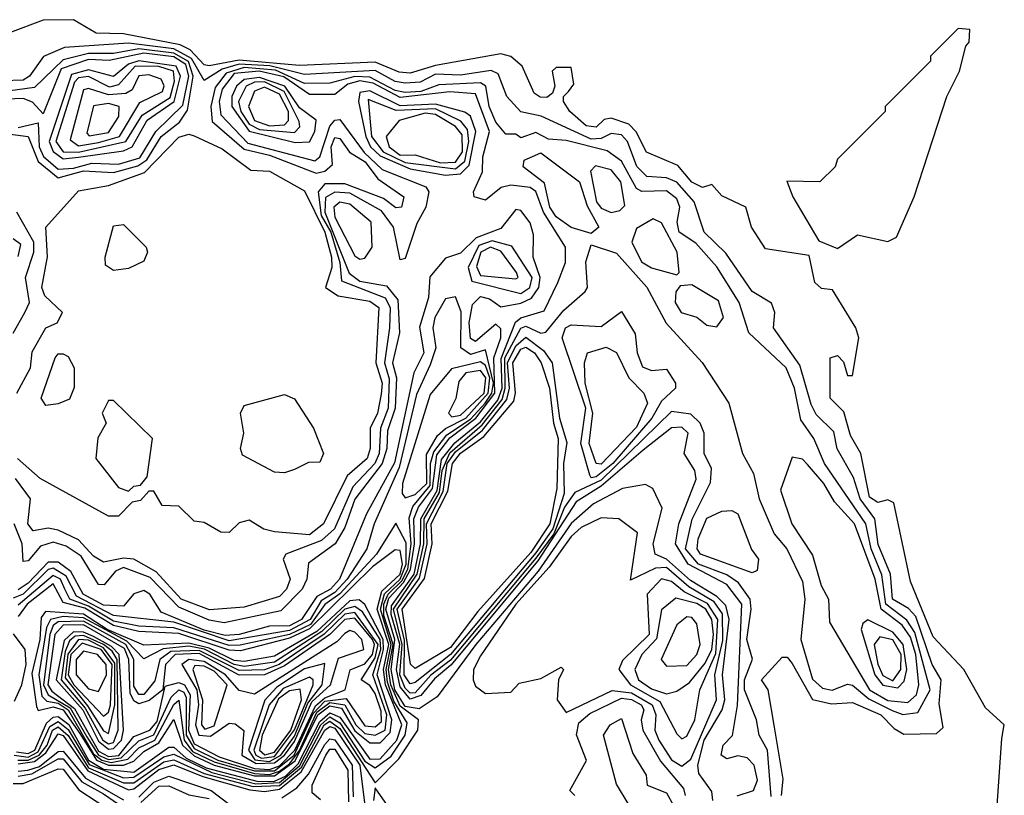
# Model space of a CAD drawing. Extents: x 2889633 to 3052318, y 540750 to 918690.
# Tile 532 of 656: x 2970788 to 2972747, y 841595 to 843138. Entities that reach past the tile are written whole.
import ezdxf

# ---------------------------------------------------------------- set-up
doc = ezdxf.new("R2010")
doc.units = 0

msp = doc.modelspace()

# ---------------------------------------------------------------- linework, layer by layer
at = {"layer": '0CON02XD'}
for points in [[(2972732.5, 841575), (2972742, 841708), (2972746.7, 841735), (2972709.2, 841769.2), (2972666.2, 841845), (2972605, 841910), (2972560.3, 842020.3), (2972527, 842177), (2972515, 842182.5), (2972495, 842177.1), (2972478.3, 842188.3), (2972461.4, 842275), (2972440.6, 842310.6), (2972427.7, 842357.7), (2972400, 842385), (2972400, 842465), (2972415, 842470), (2972427, 842457), (2972435, 842430), (2972445, 842430), (2972457.1, 842505), (2972451.2, 842525), (2972405, 842600), (2972383, 842603), (2972370, 842615), (2972358.3, 842668.3), (2972271.7, 842681.7), (2972244, 842725), (2972232.5, 842765), (2972185, 842787.5), (2972165, 842810), (2972146.2, 842803.8), (2972125, 842814.2), (2972097.5, 842847.5), (2972035, 842873.8), (2972014.5, 842914.5), (2971999.7, 842929.7), (2971965, 842942), (2971950.8, 842939.2), (2971935, 842924), (2971915, 842926.2), (2971882.5, 842955), (2971870, 842975), (2971870, 842985), (2971880, 842995), (2971890.7, 843009.3), (2971885, 843042.5), (2971855, 843042.5), (2971847.5, 843035), (2971852.5, 843005), (2971848.3, 842991.7), (2971837, 842983), (2971823.6, 842983.6), (2971811.7, 842991.7), (2971788, 843045), (2971765, 843064.3), (2971745, 843069.5), (2971615, 843046.2), (2971565, 843030.9), (2971543.2, 843033.2), (2971495, 843053.1), (2971345, 843046.4), (2971225, 843056.8), (2971165, 843045.5), (2971155, 843047.8), (2971127.6, 843077.6), (2971107.4, 843087.4), (2970995, 843109.6), (2970940.4, 843110.4), (2970895, 843137.5), (2970835, 843136.4), (2970768.3, 843111.7)], [(2972415, 842682.5), (2972455, 842710), (2972515, 842696.7), (2972532.5, 842705), (2972567.5, 842785), (2972632.5, 842985), (2972657.5, 843035), (2972670, 843085), (2972677, 843093), (2972678.3, 843118.3), (2972655, 843120), (2972600, 843065), (2972600, 843055), (2972510, 842965), (2972510, 842955), (2972415, 842860), (2972410, 842845), (2972380, 842815), (2972313.8, 842816.2), (2972326, 842785), (2972378, 842698), (2972415, 842682.5)], [(2972303.3, 841595), (2972307, 841627), (2972289.5, 841730.5), (2972276.7, 841805), (2972263.8, 841825), (2972305, 841870), (2972315, 841870), (2972325, 841857.5), (2972365, 841785.8), (2972402.7, 841777.3), (2972445, 841780), (2972501.2, 841755), (2972527.7, 841727.7), (2972547, 841717), (2972611.7, 841718.3), (2972625, 841730), (2972617.3, 841777.3), (2972621.1, 841825), (2972603.1, 841855), (2972570.4, 841950.4), (2972556.4, 841966.4), (2972524.5, 841985), (2972520.5, 842035), (2972495.8, 842094.2), (2972489.4, 842145), (2972460, 842185), (2972446.8, 842226.8), (2972414.2, 842284.2), (2972407.7, 842317.7), (2972372.5, 842352.5), (2972362.2, 842372.2), (2972340.3, 842450.3), (2972287.5, 842525), (2972290, 842555), (2972283.6, 842573.6), (2972245, 842596.7), (2972193, 842673), (2972150, 842715), (2972130, 842775), (2972095, 842814.3), (2972075, 842823.1), (2972035.8, 842825.8), (2972015.6, 842845.6), (2971997.1, 842895), (2971985, 842908.6), (2971965, 842911.4), (2971945, 842901.1), (2971925, 842899.6), (2971825.5, 842945.5), (2971785, 842954.2), (2971757.5, 842985), (2971740, 843030), (2971726.2, 843036.2), (2971665, 843027.5), (2971615, 843028.9), (2971585, 843013.1), (2971555, 843011.1), (2971535, 843014.4), (2971495, 843036.4), (2971355, 843028.2), (2971285.9, 843045.9), (2971225, 843048.9), (2971191.2, 843038.8), (2971155, 843016.7), (2971130.3, 843060.3), (2971095, 843079.8), (2971005, 843090.8), (2970877.7, 843082.3), (2970835.8, 843064.2), (2970807.5, 843025), (2970795, 843017.1), (2970755, 843016.2)], [(2970755, 842911.8), (2970805.4, 842905.4), (2970825.3, 842855.3), (2970865, 842823.1), (2970915, 842836.8), (2970975, 842833.6), (2971023.3, 842846.7), (2971041.2, 842858.8), (2971070, 842905), (2971106.2, 842933.8), (2971122.2, 842957.8), (2971133.5, 843025), (2971124.3, 843054.3), (2971095, 843071), (2971025, 843079.8), (2970975, 843070.4), (2970925, 843070.3), (2970875, 843057.9), (2970817.5, 843002.5), (2970735, 842991.1)], [(2970865, 842840.4), (2970895, 842842.5), (2970932, 842852), (2970985, 842850.4), (2971027.2, 842862.8), (2971059.1, 842915), (2971112.5, 842967.5), (2971124.8, 843025), (2971118.5, 843048.5), (2971095, 843063.4), (2971035, 843071.1), (2970966.2, 843056.2), (2970925, 843058.6), (2970870.5, 843039.5), (2970835, 842950), (2970813.6, 842973.6), (2970795, 842980.9), (2970745, 842978.9)], [(2970875, 842860.6), (2970905, 842864.3), (2970995, 842876.8), (2971012.2, 842885), (2971042.1, 842937.9), (2971095.3, 842975), (2971108.3, 843025), (2971099.6, 843045), (2971025, 843056), (2971005, 843048.9), (2970975, 843024.4), (2970925, 843037.5), (2970891.4, 843028.6), (2970847.1, 842895), (2970855, 842875.5), (2970875, 842860.6)], [(2972215, 841594), (2972247.5, 841605), (2972255.6, 841625), (2972249.2, 841655), (2972235, 841670), (2972216.4, 841673.6), (2972195, 841667.5), (2972183.8, 841675), (2972187.5, 841695), (2972205.8, 841714.2), (2972216.2, 841773.8), (2972224.6, 841975), (2972195, 842014.4), (2972117.9, 842055), (2972092.7, 842095), (2972099.5, 842135), (2972134.1, 842224.1), (2972131.2, 842241.2), (2972110, 842275), (2972118, 842315), (2972105, 842327.5), (2972085, 842325.8), (2972028.5, 842281.5), (2971945, 842209.7), (2971895, 842178.5), (2971818.7, 842061.3), (2971645.9, 841854.1), (2971613.1, 841826.9), (2971586.2, 841793.8), (2971565, 841786.4), (2971545, 841810.8), (2971537.8, 841845), (2971544.1, 841895.9), (2971527, 841955), (2971527.8, 841972.2), (2971573, 842035), (2971585.8, 842095), (2971586.1, 842145), (2971618.8, 842201.2), (2971627.3, 842262.7), (2971653.7, 842296.3), (2971705, 842337.8), (2971739.2, 842380.8), (2971747.7, 842405), (2971746, 842464), (2971774.3, 842535.7), (2971785, 842544.5), (2971831.7, 842558.3), (2971858.6, 842615), (2971873.8, 842655), (2971874, 842685), (2971830.4, 842755), (2971815, 842795.8), (2971803.6, 842803.6), (2971765, 842808.5), (2971746.2, 842803.8), (2971715, 842778.8), (2971692.5, 842785), (2971691.2, 842795), (2971708.9, 842835), (2971709.6, 842865), (2971722.7, 842915), (2971695, 842990), (2971643.8, 842993.8), (2971545, 842983), (2971491.2, 843011.2), (2971465, 843015.7), (2971441, 843009), (2971415, 842988.6), (2971365, 842988.9), (2971313.7, 843023.7), (2971264.9, 843035.2), (2971215, 843030.2), (2971190.9, 842999.1), (2971185.3, 842975), (2971188.3, 842948.3), (2971242.1, 842892.1), (2971375, 842856.7), (2971385.4, 842864.6), (2971405, 842925.7), (2971415, 842937.5), (2971425, 842939.2), (2971473.6, 842873.6), (2971509.4, 842839.4), (2971596, 842805), (2971602, 842795), (2971596, 842765), (2971578.1, 842731.9), (2971555, 842662.5), (2971545, 842660), (2971531.9, 842725), (2971507.8, 842757.7), (2971445, 842792.5), (2971415, 842794.7), (2971396.3, 842783.6), (2971395.2, 842755), (2971443.4, 842633.4), (2971465, 842617.5), (2971518.1, 842608.1), (2971540.3, 842580.3), (2971543.5, 842515), (2971529.6, 842455), (2971537.5, 842425), (2971535.3, 842365), (2971519.9, 842320.1), (2971518.8, 842285), (2971509.3, 842255), (2971455, 842184.3), (2971435, 842128), (2971415.6, 842095), (2971363, 842057), (2971359.2, 842025), (2971350, 842005), (2971307.8, 841962.2), (2971195, 841938.2), (2971165, 841943.2), (2971105, 841969.6), (2971048.1, 842028.1), (2970995, 842048.2), (2970978.9, 842041.1), (2970956.6, 842013.4), (2970945, 842014.2), (2970910.5, 842070.5), (2970880.6, 842090.6), (2970855, 842098.5), (2970829.7, 842090.3), (2970805, 842061.2), (2970795, 842060), (2970792.9, 842095), (2970777.1, 842135)], [(2972282.8, 841592.8), (2972275.6, 841685), (2972258.8, 841715), (2972253.8, 841745), (2972230, 841805), (2972230, 841825), (2972245.9, 841865.9), (2972234.5, 841905), (2972243.5, 841965), (2972241.1, 841985), (2972217.9, 842017.9), (2972195, 842033.6), (2972138.6, 842055), (2972112.7, 842085), (2972125.5, 842144.5), (2972162.5, 842217.5), (2972164.3, 842245), (2972150, 842275), (2972150, 842315), (2972142, 842335), (2972123.2, 842353.2), (2972085, 842358.6), (2971945, 842221.6), (2971892.5, 842197.5), (2971871.9, 842168.1), (2971850.7, 842115), (2971815, 842066.7), (2971645, 841864.2), (2971605.9, 841834.1), (2971575, 841799.2), (2971565, 841798.5), (2971555, 841807.9), (2971544.2, 841835), (2971549.2, 841895), (2971532.1, 841965), (2971579, 842035), (2971591.8, 842095), (2971592.6, 842145), (2971623, 842197), (2971628.9, 842241.1), (2971643.8, 842276.2), (2971708.2, 842331.8), (2971747.7, 842382.3), (2971754.2, 842405), (2971753.1, 842465), (2971785, 842524.4), (2971795, 842527.8), (2971825, 842514), (2971835, 842516.2), (2971870.3, 842559.7), (2971913, 842597), (2971917.5, 842605), (2971914.1, 842655.9), (2971925, 842690), (2971975, 842673.3), (2972035.8, 842605.8), (2972074.2, 842534.2), (2972145.8, 842455.8), (2972198.8, 842375), (2972226.2, 842275), (2972247.5, 842235), (2972258.8, 842185), (2972288.8, 842115), (2972313.8, 842085), (2972345, 842020), (2972350, 841985), (2972342.2, 841905), (2972365, 841826.2), (2972385, 841808), (2972404.3, 841804.3), (2972435, 841816.2), (2972445, 841814.2), (2972477, 841787), (2972523.9, 841763.9), (2972545, 841755.7), (2972575, 841760), (2972598.9, 841805), (2972568.6, 841918.6), (2972553.1, 841943.1), (2972511.1, 841975), (2972503.4, 842033.4), (2972482.1, 842085), (2972471.5, 842135), (2972389.2, 842255), (2972368, 842305), (2972341.7, 842341.7), (2972329.4, 842405), (2972312.5, 842445), (2972238.8, 842515), (2972219.2, 842575), (2972175, 842646.2), (2972133.2, 842693.2), (2972100, 842715), (2972095.8, 842735), (2972101.4, 842765), (2972095, 842781.2), (2972075, 842797.1), (2972025.8, 842795.8), (2972015, 842802), (2971985, 842856), (2971956.8, 842876.8), (2971875, 842897.1), (2971840, 842900), (2971815, 842913.3), (2971785, 842902.5), (2971775, 842910), (2971755, 842910), (2971735, 842933.8), (2971722.3, 842965), (2971715.6, 843005), (2971705, 843012.2), (2971622.1, 843007.9), (2971586.2, 842995), (2971555, 842992.9), (2971535, 842996.8), (2971485, 843023.3), (2971455, 843024.7), (2971405, 843011.5), (2971355, 843010.4), (2971296.9, 843036.9), (2971235, 843042.2), (2971199, 843031), (2971177.2, 843002.8), (2971168.5, 842965), (2971170.8, 842935), (2971235, 842880), (2971285, 842868.2), (2971377.7, 842832.3), (2971395, 842836), (2971410.7, 842849.3), (2971408, 842885), (2971415, 842903.3), (2971425, 842901.2), (2971444, 842874), (2971475.5, 842855), (2971500.9, 842820.9), (2971552.5, 842785), (2971547.5, 842765), (2971536.4, 842763.6), (2971512, 842782), (2971435, 842811.4), (2971395, 842810.8), (2971381.9, 842795), (2971388.1, 842748.1), (2971406.9, 842715), (2971425.3, 842655), (2971428.3, 842618.3), (2971515, 842584.3), (2971525.4, 842565), (2971523.5, 842525), (2971513.8, 842455), (2971523.4, 842423.4), (2971521.5, 842365), (2971506.2, 842325), (2971503.6, 842275), (2971494.5, 842255), (2971451.2, 842208.8), (2971414.4, 842125), (2971388.3, 842101.7), (2971317.5, 842075), (2971312.5, 842065), (2971326, 842025), (2971319.2, 842005), (2971305, 841990.6), (2971235, 841969.2), (2971165.7, 841964.3), (2971109.2, 841985), (2971059.5, 842039.5), (2971015, 842064.4), (2970995, 842066.7), (2970955, 842058.6), (2970935, 842070.8), (2970905, 842102.9), (2970865, 842122.5), (2970845, 842126.2), (2970815, 842121.2), (2970804.3, 842135), (2970810, 842185), (2970780, 842225)], [(2970905, 842873.8), (2970999.4, 842895), (2971032.1, 842947.9), (2971087.5, 842982.5), (2971096.3, 843015), (2971094.4, 843035), (2971065, 843044.6), (2971018, 843045), (2970985, 843007.8), (2970966.9, 843003.1), (2970925, 843024.5), (2970905, 843022.2), (2970897, 843013), (2970860.4, 842895), (2970875, 842874.6), (2970905, 842873.8)], [(2970905, 842886.7), (2970945, 842893.2), (2970986.9, 842905), (2971027.3, 842972.7), (2971072.5, 842995), (2971075.8, 843005.8), (2971069.5, 843019.5), (2971045, 843028), (2971025, 843026), (2971012.3, 842997.7), (2970999.5, 842990.5), (2970965, 842988.2), (2970925, 843000.8), (2970915, 842998), (2970888.8, 842898.8), (2970905, 842886.7)], [(2971336.4, 842893.6), (2971365, 842894.4), (2971375.4, 842915), (2971377.8, 842937.8), (2971345, 842962.5), (2971315.4, 843005.4), (2971265, 843022.5), (2971235, 843018.4), (2971219.6, 843005), (2971210, 842985), (2971210, 842965), (2971245, 842916), (2971336.4, 842893.6)], [(2971335, 842913.1), (2971345.7, 842924.3), (2971344.4, 842935), (2971314, 842995), (2971275, 843014.2), (2971255, 843013.3), (2971238.9, 843005), (2971223.8, 842975), (2971228.2, 842955), (2971245, 842930), (2971265, 842918.9), (2971335, 842913.1)], [(2971285, 842926.7), (2971315, 842928.1), (2971322.7, 842937.3), (2971322.9, 842955), (2971305, 842989.6), (2971275, 843003.1), (2971255, 842995.6), (2971243.5, 842965), (2971255, 842936.9), (2971285, 842926.7)], [(2971635, 842828.4), (2971665, 842831.2), (2971682, 842848), (2971695.4, 842915), (2971685, 842945.6), (2971673.8, 842953.8), (2971615, 842969.3), (2971545, 842966), (2971485, 842996.1), (2971465, 842992.9), (2971462, 842975), (2971476.8, 842905), (2971485.9, 842885), (2971505, 842867.1), (2971565, 842841.1), (2971635, 842828.4)], [(2970926.7, 842906.7), (2970965, 842913.5), (2970985.7, 842945), (2970986, 842965), (2970965, 842970.6), (2970935, 842966), (2970922, 842912), (2970926.7, 842906.7)], [(2971655, 842841.2), (2971673.9, 842856.1), (2971681.4, 842895), (2971679.2, 842919.2), (2971666, 842936), (2971615, 842960), (2971537.2, 842957.2), (2971481.1, 842978.9), (2971488, 842905), (2971510.9, 842875), (2971555, 842853.8), (2971655, 842841.2)], [(2971625, 842852.9), (2971655, 842854), (2971669.2, 842875), (2971668.5, 842908.5), (2971655.3, 842925.2), (2971615, 842949.1), (2971595, 842951.8), (2971543.2, 842936.8), (2971517.5, 842905), (2971523.1, 842885), (2971545, 842867.9), (2971575, 842868.6), (2971625, 842852.9)], [(2970785, 842923.2), (2970825, 842932.5), (2970827.2, 842885), (2970835.6, 842865.6), (2970865, 842840.4)], [(2970782.5, 842395), (2970810, 842445), (2970813.3, 842476.7), (2970840, 842525), (2970862.5, 842535), (2970873.3, 842555), (2970838.3, 842588.3), (2970832, 842605), (2970843.9, 842666.1), (2970840, 842725), (2970905, 842797.5), (2970965, 842808), (2971036.6, 842833.4), (2971105, 842903.8), (2971125, 842910), (2971135, 842906.7), (2971190.7, 842880.7), (2971248.3, 842838.3), (2971285, 842836.2), (2971355, 842797.5), (2971395.3, 842715), (2971408.2, 842665), (2971408.9, 842645), (2971396.7, 842605), (2971421.7, 842588.3), (2971485, 842577.5), (2971502.5, 842565), (2971496.5, 842455), (2971509.1, 842415), (2971507.4, 842392.6), (2971500, 842355), (2971485.6, 842325), (2971485.6, 842285), (2971479.4, 842265), (2971439.4, 842230.6), (2971392.5, 842135), (2971365, 842113.3)], [(2971925, 842712.5), (2971885, 842724.2), (2971855, 842745.6), (2971842.9, 842765), (2971832.2, 842812.2), (2971790, 842845), (2971791.7, 842858.3), (2971825, 842872.5), (2971902, 842815), (2971917.2, 842767.2), (2971940, 842725), (2971925, 842712.5)], [(2971965, 842754.3), (2971982, 842758), (2971991.7, 842768.3), (2971984.2, 842815), (2971965, 842839.2), (2971933.3, 842846.7), (2971923.6, 842836.4), (2971935.7, 842775), (2971945, 842762.9), (2971965, 842754.3)], [(2971465, 842661.1), (2971475, 842663.1), (2971489.4, 842685), (2971487.5, 842735), (2971445, 842770.6), (2971425, 842774.7), (2971413.1, 842765), (2971415.3, 842745), (2971455, 842668.1), (2971465, 842661.1)], [(2970775.6, 842514.4), (2970798.8, 842555), (2970808, 842575), (2970800, 842625), (2970816.7, 842675), (2970816.7, 842695), (2970782.5, 842755)], [(2972167.1, 841585), (2972165, 841602.5), (2972138.8, 841638.8), (2972137.3, 841655), (2972150, 841705), (2972185.2, 841764.8), (2972191.1, 841785), (2972186.2, 841835), (2972199.7, 841945), (2972192.8, 841972.7), (2972175, 841990.8), (2972122.3, 842022.3), (2972075, 842064.6), (2972052, 842075), (2972048.1, 842095), (2972065.9, 842165.9), (2972047.5, 842205), (2972033, 842213), (2971987.5, 842205), (2971929.4, 842175), (2971885, 842135.5), (2971819.2, 842040.8), (2971695.4, 841895), (2971618.8, 841791.2), (2971582.8, 841767.3), (2971555, 841771.7), (2971534.6, 841805), (2971527.2, 841845), (2971534.5, 841905), (2971516.4, 841965), (2971522.5, 841987.5), (2971551.9, 842018.1), (2971565.5, 842044.5), (2971573.8, 842095), (2971571.9, 842145), (2971581.6, 842168.4), (2971609.1, 842205), (2971617.7, 842272.3), (2971644, 842306), (2971695.6, 842345), (2971733.3, 842395), (2971731.5, 842465), (2971745.3, 842505), (2971745, 842522.5), (2971735, 842532), (2971695, 842497.5), (2971685, 842503.8), (2971682.5, 842535), (2971689.1, 842570.9), (2971705, 842586.9), (2971722.7, 842582.7), (2971745, 842566.2), (2971785, 842573.8), (2971806.3, 842583.7), (2971820.8, 842605), (2971823.8, 842625), (2971809.4, 842665), (2971810.5, 842709.5), (2971803.6, 842733.6), (2971785, 842758), (2971775, 842760), (2971745, 842722.5), (2971696, 842704), (2971665, 842673.3), (2971635, 842663.3), (2971603.8, 842626.2), (2971601.1, 842585), (2971583.6, 842526.4), (2971592.2, 842475), (2971572.2, 842435), (2971533.9, 842256.1), (2971478.1, 842155), (2971424.5, 842025), (2971406.5, 842005), (2971379.6, 841990.4), (2971348.5, 841945), (2971325, 841932), (2971285, 841931.2), (2971225, 841914.7), (2971196.8, 841913.2), (2971155, 841923.7), (2971069.6, 841959.6), (2971047.3, 841995), (2971035, 842002.2), (2971015, 841995.8), (2970995, 841971.4), (2970955, 841973.3), (2970914.5, 841995), (2970890.1, 842040.1), (2970865, 842058.8), (2970845, 842058.5), (2970805, 842016.9), (2970785, 842003.9)], [(2972095, 842630), (2972100, 842635), (2972096.2, 842675), (2972065, 842733.3), (2972048.3, 842741.7), (2972015, 842722.5), (2972005.8, 842695), (2972025, 842656), (2972045, 842644.2), (2972095, 842630)], [(2970975, 842638.6), (2970959.2, 842649.2), (2970958, 842665), (2970975, 842727.5), (2970995, 842730), (2971040, 842685), (2971042.5, 842675), (2971035, 842657.5), (2971005, 842642.5), (2970975, 842638.6)], [(2970785, 842666.7), (2970790.5, 842690.5), (2970775, 842702)], [(2971785, 842593.3), (2971803.1, 842605), (2971807.3, 842625), (2971767.1, 842687.1), (2971728, 842698), (2971701.2, 842688.8), (2971680, 842645), (2971687.6, 842617.6), (2971785, 842593.3)], [(2971775, 842622), (2971780, 842625), (2971776.2, 842635), (2971745, 842677.5), (2971725, 842685.3), (2971705.5, 842675), (2971696.9, 842646.9), (2971705, 842628.9), (2971775, 842622)], [(2972175, 842526.7), (2972188, 842545), (2972178.3, 842578.3), (2972125, 842610), (2972101.7, 842608.3), (2972093.6, 842596.4), (2972092, 842575), (2972103.8, 842555), (2972135, 842546.2), (2972155, 842530), (2972175, 842526.7)], [(2971252.5, 841612.5), (2971305, 841614.5), (2971348.9, 841651.1), (2971394.2, 841735), (2971405, 841742.3), (2971425, 841728.1), (2971495, 841620), (2971542.1, 841667.9), (2971580, 841725), (2971581.2, 841745), (2971545, 841772.5), (2971526.2, 841815), (2971522.1, 841845), (2971531.1, 841895), (2971512.5, 841952.5), (2971512.4, 841975), (2971520.9, 841995), (2971548.5, 842021.5), (2971560.3, 842045), (2971567.2, 842095), (2971563, 842147), (2971570.4, 842169.6), (2971605, 842211.1), (2971605.2, 842255), (2971611.9, 842278.1), (2971637.9, 842312.1), (2971685, 842343.2), (2971714, 842375), (2971727.3, 842395), (2971730.6, 842415), (2971715, 842481.2), (2971685, 842471.8), (2971665.7, 842485), (2971666.7, 842556.7), (2971655, 842586.7), (2971635, 842582.5), (2971614, 842545), (2971610, 842525), (2971615.8, 842485), (2971605, 842451.2), (2971577.6, 842392.4), (2971542.9, 842247.1), (2971493.1, 842135), (2971478.6, 842085), (2971439.6, 842025), (2971415, 841998.2), (2971388.1, 841981.9), (2971365.8, 841945), (2971325, 841923.2), (2971205, 841902.4), (2971095, 841939.2), (2970975, 841952.4), (2970901.1, 841991.1), (2970880.7, 842030.7), (2970855, 842046.7), (2970845, 842043.9), (2970795, 841995.3), (2970775, 841987.3)], [(2971925, 842226.2), (2971922.1, 842232.1), (2971904.4, 842295), (2971914.2, 842365), (2971867.5, 842505), (2971874.2, 842525), (2971885, 842530.8), (2971945, 842527.5), (2971985, 842557.5), (2972012.5, 842512.5), (2972016.7, 842475), (2972027, 842447), (2972045, 842440), (2972075, 842442.5), (2972092.5, 842415), (2972092.5, 842405), (2972065, 842378.8), (2972045.5, 842345), (2971968, 842255), (2971935, 842228.5), (2971925, 842226.2)], [(2971565, 841816.9), (2971553, 841835), (2971553.7, 841903.7), (2971539, 841965), (2971583.2, 842026.8), (2971599, 842095), (2971597.7, 842135), (2971630.6, 842199.4), (2971638.7, 842255), (2971655, 842278.4), (2971708.5, 842321.5), (2971757.5, 842382.5), (2971762.6, 842405), (2971758.4, 842455), (2971775, 842488.8), (2971795, 842506.5), (2971829.8, 842479.8), (2971847.5, 842455), (2971862.2, 842345), (2971876.7, 842296.7), (2971869.7, 842255), (2971871.2, 842195), (2971848.5, 842125), (2971815, 842077.2), (2971645, 841875.3), (2971575, 841819.4), (2971565, 841816.9)], [(2971575, 841847.5), (2971565.7, 841855.7), (2971549.2, 841965), (2971593.5, 842026.5), (2971608.7, 842095), (2971606.8, 842135), (2971640.1, 842199.9), (2971648.9, 842255), (2971665, 842275.3), (2971711.5, 842308.5), (2971770.9, 842379.1), (2971774.6, 842395.4), (2971769.2, 842455), (2971785, 842482.2), (2971795, 842486.5), (2971812.2, 842475), (2971825.5, 842455), (2971841.8, 842405), (2971850, 842335), (2971859.6, 842305), (2971856.4, 842205), (2971842.7, 842135), (2971805, 842078.2), (2971699.2, 841960.9), (2971645, 841889.1), (2971585, 841853.1), (2971575, 841847.5)], [(2971945, 842253.5), (2971934.7, 842254.7), (2971921.2, 842295), (2971928.2, 842355), (2971912.7, 842415), (2971911.4, 842455), (2971917.5, 842475), (2971955, 842486), (2971975.6, 842475.6), (2972000, 842425), (2972030, 842395), (2972036.9, 842375), (2972015, 842326.9), (2971945, 842253.5)], [(2970840.3, 842370.3), (2970830.8, 842385), (2970858.8, 842465), (2970865, 842473.3), (2970875, 842473.3), (2970885, 842467.5), (2970896.7, 842445), (2970896.4, 842406.4), (2970887.1, 842382.9), (2970865, 842373.3), (2970840.3, 842370.3)], [(2971555, 842186.7), (2971575, 842193.6), (2971597.8, 842215), (2971597.1, 842272.9), (2971619.6, 842310.4), (2971635.2, 842324.8), (2971675.9, 842345), (2971720.4, 842395), (2971723.2, 842425), (2971715, 842450), (2971705, 842457.3), (2971647.1, 842442.9), (2971605, 842392.5), (2971549.4, 842215), (2971548.8, 842195), (2971555, 842186.7)], [(2971648, 842348), (2971665, 842350.9), (2971712.2, 842395), (2971715.2, 842425), (2971705, 842440), (2971675.8, 842435), (2971661.8, 842418.2), (2971655.5, 842384.5), (2971641.2, 842355), (2971648, 842348)], [(2971315, 842236.2), (2971295, 842238), (2971231.7, 842271.7), (2971227.5, 842285), (2971233.8, 842315), (2971227.5, 842355), (2971235, 842370), (2971315, 842392), (2971335, 842383.3), (2971372.5, 842325), (2971392.5, 842275), (2971385, 842257.5), (2971363, 842257), (2971335, 842243.3), (2971315, 842236.2)], [(2971005, 842200), (2971015, 842210), (2971028.3, 842211.7), (2971041.7, 842228.3), (2971052.5, 842305), (2970975, 842380), (2970965, 842380), (2970952.5, 842355), (2970960, 842335), (2970943.9, 842306.1), (2970940, 842265), (2970985, 842207.5), (2971005, 842200)], [(2971365, 842113.3), (2971295, 842118.8), (2971274.1, 842124.1), (2971245, 842142.5), (2971225, 842136.7), (2971205, 842117.5), (2971188.3, 842118.3), (2971155, 842137.5), (2971135, 842140), (2971105, 842170), (2971071.7, 842171.7), (2971055, 842200), (2971045, 842200), (2971028.3, 842181.7), (2971011.7, 842178.3), (2970985, 842150), (2970965, 842150), (2970828.8, 842225), (2970783.8, 842265)], [(2972555, 841779.5), (2972572.2, 841795), (2972576.7, 841815), (2972570.8, 841875), (2972559.8, 841909.8), (2972543.4, 841933.4), (2972502, 841965), (2972489.6, 842025), (2972448.6, 842135), (2972408.7, 842178.7), (2972388, 842215), (2972355, 842253.3), (2972345, 842263.3), (2972325, 842267.5), (2972301.7, 842201.7), (2972323.8, 842135), (2972365, 842072.5), (2972382.4, 842012.4), (2972396.9, 841985), (2972399.3, 841939.3), (2972478.5, 841805), (2972515, 841784), (2972555, 841779.5)], [(2972105, 841652.9), (2972123, 841667), (2972174.4, 841785), (2972171.2, 841835), (2972186.9, 841903.1), (2972186.2, 841956.2), (2972169.6, 841979.6), (2972119.4, 842009.4), (2972075, 842047.9), (2972052.9, 842047.1), (2972003.3, 842023.3), (2972017, 842117), (2971980, 842145), (2971945, 842146.7), (2971905, 842128), (2971885, 842110), (2971841.5, 842048.5), (2971775, 841975.5), (2971705, 841872.5), (2971691.2, 841845), (2971690, 841825), (2971695, 841812.5), (2971715, 841797.5), (2971765, 841800), (2971781.7, 841818.3), (2971825, 841827.5), (2971865, 841850), (2971870, 841845), (2971860, 841825), (2971857.5, 841785), (2971875, 841760), (2971966.6, 841803.4), (2972005, 841798.7), (2972046.5, 841775), (2972053.3, 841755), (2972051.4, 841725), (2972059.4, 841705), (2972085, 841665.8), (2972105, 841652.9)], [(2972245, 842037.5), (2972142.5, 842075), (2972135.8, 842085), (2972137.5, 842105), (2972155, 842146), (2972185, 842160), (2972205, 842161.2), (2972216.7, 842155), (2972244, 842084), (2972257.5, 842065), (2972255, 842042.5), (2972245, 842037.5)], [(2971257.8, 841617.8), (2971305, 841620.6), (2971345.4, 841654.6), (2971387.5, 841735), (2971405, 841751), (2971425, 841739.2), (2971475, 841663.3), (2971495, 841650), (2971526.9, 841673.1), (2971554.7, 841715), (2971559.2, 841739.2), (2971532.6, 841782.6), (2971519.9, 841819.9), (2971517.1, 841845), (2971527, 841895), (2971505.9, 841965), (2971514.1, 841995.9), (2971545.1, 842024.9), (2971556.8, 842055), (2971557, 842097), (2971536.4, 842136.4), (2971498.1, 842075), (2971425, 841995.8), (2971395.5, 841974.5), (2971366.4, 841935), (2971325, 841915.2), (2971226.6, 841893.4), (2971205, 841893), (2971095, 841928.4), (2971025, 841931.6), (2970975, 841941.6), (2970925, 841971.5), (2970887.8, 841985), (2970878, 842005), (2970869.6, 842025), (2970855, 842032.5), (2970785, 841973.3)], [(2971262.4, 841622.4), (2971295, 841623.2), (2971316.8, 841633.2), (2971342.3, 841657.7), (2971385, 841741.6), (2971405, 841759), (2971425, 841750.3), (2971485, 841666.8), (2971505, 841668), (2971538.4, 841705), (2971548.1, 841735), (2971515.7, 841815), (2971511.9, 841845), (2971522.6, 841895), (2971499.1, 841965), (2971508.7, 842001.3), (2971545.2, 842035), (2971549.6, 842055), (2971545, 842082), (2971535, 842083.1), (2971490.2, 842049.8), (2971365, 841926), (2971325, 841907.8), (2971227.7, 841882.3), (2971205, 841883.9), (2971105, 841916.6), (2971025, 841920.8), (2970975, 841933), (2970917.6, 841967.6), (2970875, 841978.8), (2970855, 842015.5), (2970803.1, 841975), (2970785, 841950.6)], [(2972105, 841707.5), (2972115, 841712.5), (2972131.2, 841745), (2972141.2, 841805), (2972172.8, 841877.2), (2972177.1, 841945), (2972156.3, 841976.3), (2972110, 842000), (2972085, 842020.6), (2972065, 842025.7), (2972036.2, 841995), (2972040, 841915), (2971987, 841863), (2971980, 841845), (2972002.9, 841815), (2972061.5, 841781.5), (2972095, 841717.5), (2972105, 841707.5)], [(2971295, 841633.8), (2971336.3, 841663.7), (2971381.4, 841755), (2971405, 841773.2), (2971428.6, 841768.6), (2971455, 841723.6), (2971485, 841699.6), (2971505, 841699.6), (2971525, 841720), (2971528.7, 841745), (2971499.6, 841835), (2971512.2, 841885), (2971511.1, 841905), (2971475, 841974.3), (2971463.8, 841983.8), (2971445, 841981.8), (2971379.2, 841920.8), (2971295, 841871.6), (2971235, 841861.2), (2971215, 841863.5), (2971165, 841887.8), (2971125, 841897.8), (2971035, 841893.8), (2970962.4, 841925), (2970915, 841955.2), (2970839.4, 841960.6), (2970831.1, 841948.9), (2970828.1, 841905), (2970812.5, 841837.5), (2970821.5, 841771.5), (2970825, 841764), (2970855, 841771), (2970875, 841764.8), (2970907.9, 841717.9), (2970941.1, 841665), (2970965, 841655.1), (2970994.8, 841655.2), (2971015, 841662.8), (2971035, 841682.5), (2971065, 841699.3), (2971095, 841745.8), (2971112.2, 841695), (2971135, 841673.5), (2971175.1, 841655.1), (2971255, 841633.9), (2971295, 841633.8)], [(2971285, 841636.8), (2971305, 841643), (2971325, 841657.7), (2971345, 841684), (2971379.4, 841760.6), (2971405, 841779.8), (2971435.2, 841775.2), (2971457.1, 841735), (2971475, 841718.2), (2971495, 841714.6), (2971515.3, 841725), (2971518.4, 841755), (2971490.6, 841835), (2971506.8, 841885), (2971505.4, 841905), (2971469.8, 841959.8), (2971455, 841970.9), (2971435, 841965.2), (2971389.4, 841920.6), (2971295, 841860.2), (2971235, 841851.4), (2971215, 841855.2), (2971155.7, 841885.7), (2971125, 841891.6), (2971073.4, 841886.6), (2971035, 841866.7), (2971001.7, 841901.7), (2970915, 841948.3), (2970875, 841951), (2970849.4, 841945), (2970841.3, 841928.7), (2970826.1, 841835), (2970832.6, 841792.6), (2970842.3, 841782.3), (2970865, 841778.1), (2970885, 841764.8), (2970935, 841677.8), (2970951.4, 841665), (2970970.1, 841660.1), (2971003.1, 841666.9), (2971025, 841689.6), (2971057.3, 841705), (2971095, 841775.6), (2971105, 841784.2), (2971115.1, 841705.1), (2971132.3, 841682.3), (2971175, 841661.4), (2971255, 841638.8), (2971285, 841636.8)], [(2972075, 841796.9), (2972095, 841802.5), (2972120.3, 841819.7), (2972151.9, 841858.1), (2972165.2, 841884.8), (2972168.3, 841915), (2972164.7, 841945), (2972152.9, 841965), (2972135, 841976.9), (2972093.1, 841986.9), (2972065, 841963.8), (2972055, 841906), (2972025.5, 841875), (2972011.9, 841845), (2972019.4, 841825), (2972045, 841807.1), (2972075, 841796.9)], [(2971255, 841643.7), (2971295, 841644.1), (2971334, 841675), (2971372.1, 841757.9), (2971395, 841782.3), (2971437.4, 841787.4), (2971475, 841733.1), (2971495, 841731.2), (2971508.2, 841741.8), (2971507.5, 841762.5), (2971495, 841797.8), (2971485, 841813.3), (2971467.5, 841825), (2971495, 841868.5), (2971501.4, 841895), (2971455, 841958.8), (2971435, 841955.2), (2971394.2, 841915.8), (2971304.5, 841855.5), (2971275, 841844.8), (2971225, 841843.4), (2971145, 841883.1), (2971089, 841881), (2971067.1, 841865), (2971057.4, 841822.6), (2971035, 841795.5), (2971025, 841795.6), (2971015, 841812), (2971015.4, 841865), (2970999.2, 841895), (2970915, 841941.2), (2970865, 841940.3), (2970855, 841932.5), (2970848.4, 841915), (2970835.7, 841815), (2970844.8, 841794.8), (2970889, 841769), (2970921.6, 841711.6), (2970945.3, 841675), (2970965, 841666.1), (2970990.4, 841669.6), (2971025, 841703.3), (2971055, 841715.4), (2971089.8, 841790.2), (2971105, 841804.6), (2971115, 841800), (2971119.4, 841789.4), (2971119.2, 841715), (2971135, 841688.3), (2971182.1, 841665), (2971255, 841643.7)], [(2971285, 841646.6), (2971305, 841653.8), (2971335.4, 841685), (2971376.7, 841773.3), (2971395, 841789), (2971435.8, 841805), (2971445.4, 841844.6), (2971475, 841856.7), (2971490.2, 841875), (2971494.3, 841895), (2971490.2, 841905), (2971455, 841947.1), (2971435, 841944.7), (2971405.1, 841914.9), (2971315, 841852.6), (2971275, 841834.7), (2971225, 841834.2), (2971145, 841877.4), (2971097.8, 841875), (2971078.2, 841855), (2971073.3, 841805), (2971046, 841784), (2971025, 841777.3), (2971015, 841783.1), (2971008.3, 841798.3), (2971005.3, 841865), (2970996.9, 841886.9), (2970915, 841934.1), (2970875, 841933.6), (2970858.1, 841915), (2970844.3, 841815), (2970852, 841802), (2970897.6, 841767.6), (2970945, 841683.2), (2970965, 841672.1), (2970985.4, 841674.6), (2971015, 841711.8), (2971046.9, 841725), (2971062, 841742), (2971077.5, 841812.5), (2971105, 841819.6), (2971116, 841815), (2971127.4, 841795), (2971124.2, 841725), (2971135, 841697.6), (2971185, 841671.9), (2971255, 841648.5), (2971285, 841646.6)], [(2972075, 841852), (2972115, 841853.6), (2972135.4, 841875), (2972141.9, 841895), (2972135, 841936.2), (2972125, 841948.6), (2972115, 841950), (2972095, 841934), (2972064, 841865), (2972075, 841852)], [(2972535, 841809.1), (2972547.7, 841822.3), (2972552.6, 841845), (2972545.3, 841895), (2972525, 841919.3), (2972475, 841944), (2972465, 841936.7), (2972461.9, 841925), (2972489.3, 841835), (2972505, 841813.9), (2972535, 841809.1)], [(2970777.9, 841782.1), (2970792.3, 841815), (2970801.4, 841855), (2970798.9, 841885), (2970776, 841916)], [(2970965, 841686.7), (2970975, 841687.9), (2970990.5, 841705), (2970994.7, 841725), (2970986, 841875), (2970971.2, 841891.2), (2970935, 841911.1), (2970915, 841919.8), (2970895, 841920), (2970876.8, 841903.2), (2970860.8, 841825), (2970913.8, 841765), (2970945, 841703.1), (2970965, 841686.7)], [(2970965, 841697.5), (2970975, 841700.4), (2970984.1, 841725), (2970982.1, 841865), (2970972.1, 841882.1), (2970954.7, 841895), (2970915, 841912.7), (2970898.7, 841911.3), (2970887.6, 841902.4), (2970878.8, 841881.2), (2970870.5, 841825), (2970918.7, 841768.7), (2970953.7, 841705), (2970965, 841697.5)], [(2971258.4, 841658.4), (2971295, 841659.6), (2971315.2, 841675), (2971335, 841702.4), (2971369.3, 841780.7), (2971406.2, 841815), (2971422.3, 841867.7), (2971472.5, 841885), (2971468.9, 841905), (2971455, 841919.6), (2971445, 841922.7), (2971435, 841917.1), (2971419.4, 841900.6), (2971255, 841796), (2971225, 841803.3), (2971197.9, 841835), (2971155, 841861.2), (2971125, 841865.2), (2971110.5, 841855), (2971140.6, 841805), (2971143.6, 841775), (2971138.1, 841735), (2971144.8, 841714.8), (2971167.5, 841712.5), (2971205, 841738.8), (2971217, 841737), (2971234.2, 841724.2), (2971230.4, 841675), (2971258.4, 841658.4)], [(2970965, 841718), (2970977.4, 841775), (2970977.7, 841857.7), (2970955, 841888.4), (2970925, 841903.5), (2970905, 841904.8), (2970883.9, 841876.1), (2970878.5, 841828.5), (2970923.4, 841773.4), (2970955, 841723.1), (2970965, 841718)], [(2970955, 841752.2), (2970965, 841760.6), (2970969.1, 841775), (2970972.5, 841855), (2970950.3, 841885), (2970912.3, 841897.7), (2970890.3, 841875), (2970884.4, 841835), (2970895.7, 841815), (2970955, 841752.2)], [(2972525, 841822.7), (2972541.1, 841845), (2972541.8, 841875), (2972525, 841904.5), (2972499.4, 841910.6), (2972487.8, 841895), (2972495, 841856.2), (2972505, 841833.1), (2972525, 841822.7)], [(2970945, 841801.9), (2970960.9, 841835), (2970960, 841855), (2970943.1, 841875), (2970915, 841881.6), (2970900.6, 841865), (2970900.9, 841835), (2970925, 841806.6), (2970945, 841801.9)], [(2971156.7, 841726.7), (2971175, 841733.5), (2971200.9, 841815), (2971175, 841842.3), (2971155, 841852.2), (2971136.9, 841853.1), (2971132.7, 841845), (2971152, 841785), (2971149.6, 841735), (2971156.7, 841726.7)], [(2971285, 841662.1), (2971307.8, 841675), (2971335, 841712.6), (2971361.4, 841778.6), (2971390, 841815), (2971395, 841857.5), (2971355, 841846.8), (2971299.8, 841810.2), (2971275.7, 841784.3), (2971243.3, 841685), (2971255.8, 841665.8), (2971285, 841662.1)], [(2971269.3, 841669.3), (2971295, 841672.3), (2971335, 841725.4), (2971372.2, 841815), (2971372, 841825), (2971365, 841830), (2971312.5, 841807.5), (2971284.7, 841775), (2971254.2, 841685), (2971258.2, 841675), (2971269.3, 841669.3)], [(2971275.9, 841675.9), (2971295, 841681.2), (2971327.4, 841725), (2971348.8, 841785), (2971346.2, 841806.2), (2971325, 841802.8), (2971303.2, 841786.8), (2971270.4, 841715), (2971265.4, 841685), (2971275.9, 841675.9)], [(2971892.5, 841595), (2971882.5, 841605), (2971915.8, 841664.2), (2971895.6, 841715.6), (2971900.4, 841739.6), (2971922.1, 841757.9), (2971985, 841788.5), (2972005, 841785.9), (2972024.4, 841775), (2972030, 841765), (2972024.5, 841745), (2972027.5, 841725), (2972062.9, 841662.9), (2972108.9, 841608.9), (2972111.9, 841595)], [(2970777.3, 841675), (2970805, 841671.3), (2970825, 841681.5), (2970848.1, 841731.9), (2970865, 841742.1), (2970885, 841726.3), (2970926.3, 841656.3), (2970995, 841630), (2971015, 841631.1), (2971075, 841671.7), (2971095, 841677.2), (2971170.4, 841640.4), (2971257.8, 841617.8)], [(2970781.7, 841681.7), (2970805, 841678.5), (2970818.6, 841685), (2970841.7, 841738.3), (2970855, 841750.5), (2970865, 841751.6), (2970885.7, 841735.7), (2970925.1, 841665.1), (2970955, 841647.2), (2971015, 841641), (2971085, 841691.2), (2971095, 841691.2), (2971119.2, 841669.3), (2971159.5, 841649.5), (2971262.4, 841622.4)], [(2971995, 841404.5), (2971976.8, 841416.8), (2971971.4, 841445), (2971998.7, 841578.7), (2971975, 841617.5), (2971949.4, 841715), (2971962.5, 841735), (2971985, 841748), (2972008.1, 841678.1), (2972034.3, 841635), (2972036.2, 841615), (2972075, 841600), (2972088.5, 841575), (2972078.4, 841531.6), (2972024.7, 841435), (2971995, 841404.5)], [(2970784.9, 841664.9), (2970805, 841664.8), (2970827.1, 841675), (2970842.6, 841695), (2970853.8, 841725), (2970865, 841731.2), (2970885, 841714.1), (2970925, 841650), (2970995, 841620), (2971015, 841620), (2971075, 841661.7), (2971095, 841665.8), (2971155, 841638.7), (2971252.5, 841612.5)], [(2970785, 841657.9), (2970817.6, 841662.4), (2970840.5, 841679.5), (2970865, 841717.7), (2970875, 841713.8), (2970923.5, 841643.5), (2971005, 841605.9), (2971015, 841607.8), (2971065, 841646.6), (2971095, 841655.8), (2971152.4, 841632.4), (2971246.2, 841606.2), (2971275, 841602.6), (2971305, 841607.6), (2971348.4, 841641.6), (2971395, 841724.7), (2971405, 841732.1), (2971415, 841728.9), (2971464.5, 841655), (2971474.8, 841574.8)], [(2971309.6, 841590.4), (2971339.7, 841610.3), (2971362.9, 841637.1), (2971395, 841696.2), (2971405, 841707.5), (2971415, 841705.3), (2971449.4, 841655), (2971451.8, 841591.8)], [(2970785, 841643), (2970804.8, 841645.2), (2970827.7, 841652.3), (2970865, 841682.5), (2970875, 841683.2), (2970919, 841629), (2970995, 841586.3)], [(2971386.4, 841586.4), (2971370, 841600), (2971370, 841615), (2971396.9, 841675), (2971405, 841687.1), (2971415, 841686.7), (2971441.2, 841645), (2971442, 841582)], [(2970785, 841633.3), (2970812.1, 841637.9), (2970865, 841667.7), (2970875, 841667.9), (2970912.1, 841622.1), (2970955, 841598.2)], [(2970775, 841618.9), (2970795, 841618.9), (2970865, 841648.1), (2970875, 841647.1), (2970906.2, 841606.2), (2970978.6, 841558.6)], [(2971025, 841591.2), (2971055, 841621.6), (2971085, 841633.1), (2971169.2, 841605), (2971205, 841577.5)], [(2970955, 841598.2), (2970985, 841577.3)], [(2971029, 841581), (2971065, 841613.3), (2971085, 841614.3), (2971125, 841595.8), (2971165, 841588.5)], [(2971520, 841575), (2971495, 841610), (2971492, 841585)]]:
    msp.add_lwpolyline(points, dxfattribs=at)

doc.saveas('drawing.dxf')
